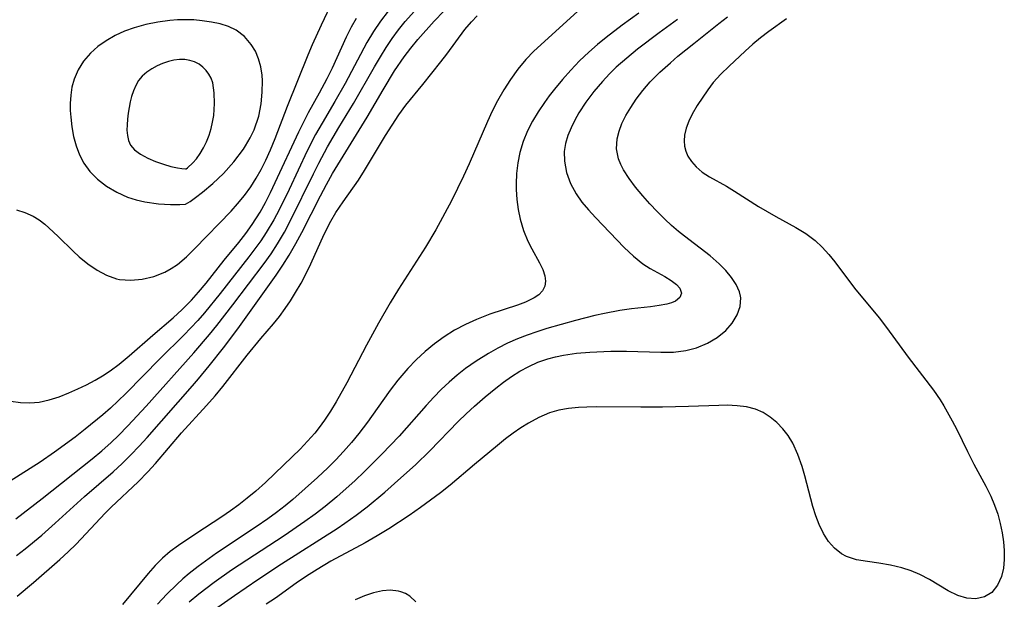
# Model space of a CAD drawing. Header units: metres. Extents: x 1073367 to 1082519, y 1569854 to 1574957.
# Tile 954 of 1056: x 1079465 to 1079603, y 1573471 to 1573552. Entities that reach past the tile are written whole.
import ezdxf

# ---------------------------------------------------------------- set-up
doc = ezdxf.new("R2010")
doc.units = ezdxf.units.M
doc.layers.add('CGG_CurvaNivelLidar_v1', color=253, linetype='Continuous', lineweight=30)

msp = doc.modelspace()

# ---------------------------------------------------------------- linework, layer by layer
at = {"layer": 'CGG_CurvaNivelLidar_v1'}
for p, q in [((1079507.4268, 1573550.9271, 72), (1079509.0529, 1573554.385, 72)), ((1079511.611, 1573550.6344, 71.5), (1079512.2932, 1573551.872, 71.5)), ((1079516.7089, 1573552.8358, 71), (1079515.652, 1573551.4441, 71)), ((1079519.1003, 1573551.4052, 70.5), (1079520.4109, 1573552.8143, 70.5)), ((1079523.1441, 1573551.4478, 70), (1079524.4816, 1573552.8056, 70)), ((1079528.3141, 1573551.3568, 69.5), (1079529.1305, 1573552.176, 69.5)), ((1079543.0975, 1573552.7689, 69.5), (1079537.0244, 1573547.2515, 69.5)), ((1079551.6339, 1573552.5537, 70), (1079549.3184, 1573550.8765, 70)), ((1079562.7681, 1573551.1092, 71), (1079563.9778, 1573552.0447, 71)), ((1079572.1676, 1573551.779, 71.5), (1079569.7209, 1573549.999, 71.5)), ((1079481.3811, 1573550.5211, 72.5), (1079480.0099, 1573550.0223, 72.5)), ((1079482.9958, 1573550.9658, 72.5), (1079481.3811, 1573550.5211, 72.5)), ((1079484.6446, 1573551.2944, 72.5), (1079482.9958, 1573550.9658, 72.5)), ((1079486.3066, 1573551.5171, 72.5), (1079484.6446, 1573551.2944, 72.5)), ((1079487.3819, 1573551.6035, 72.5), (1079486.3066, 1573551.5171, 72.5)), ((1079488.4507, 1573551.6357, 72.5), (1079487.3819, 1573551.6035, 72.5)), ((1079489.6508, 1573551.5984, 72.5), (1079488.4507, 1573551.6357, 72.5)), ((1079490.8311, 1573551.4956, 72.5), (1079489.6508, 1573551.5984, 72.5)), ((1079492.1088, 1573551.3181, 72.5), (1079490.8311, 1573551.4956, 72.5)), ((1079493.3362, 1573551.0596, 72.5), (1079492.1088, 1573551.3181, 72.5)), ((1079494.4922, 1573550.6942, 72.5), (1079493.3362, 1573551.0596, 72.5)), ((1079495.551, 1573550.1882, 72.5), (1079494.4922, 1573550.6942, 72.5)), ((1079506.1727, 1573548.1695, 72), (1079507.4268, 1573550.9271, 72)), ((1079510.9204, 1573549.2406, 71.5), (1079511.611, 1573550.6344, 71.5)), ((1079515.652, 1573551.4441, 71), (1079514.6795, 1573549.9741, 71)), ((1079518.1576, 1573550.2422, 70.5), (1079519.1003, 1573551.4052, 70.5)), ((1079520.8725, 1573548.8658, 70), (1079523.1441, 1573551.4478, 70)), ((1079527.4139, 1573550.2913, 69.5), (1079528.3141, 1573551.3568, 69.5)), ((1079549.3184, 1573550.8765, 70), (1079547.0969, 1573549.1728, 70)), ((1079557.0049, 1573551.6469, 70.5), (1079554.4716, 1573549.8185, 70.5)), ((1079559.2739, 1573548.3469, 71), (1079562.7681, 1573551.1092, 71)), ((1079478.6963, 1573549.4216, 72.5), (1079477.4481, 1573548.7125, 72.5)), ((1079480.0099, 1573550.0223, 72.5), (1079478.6963, 1573549.4216, 72.5)), ((1079496.7102, 1573549.3104, 72.5), (1079495.551, 1573550.1882, 72.5)), ((1079497.6607, 1573548.202, 72.5), (1079496.7102, 1573549.3104, 72.5)), ((1079508.9631, 1573544.9534, 71.5), (1079510.9204, 1573549.2406, 71.5)), ((1079514.6795, 1573549.9741, 71), (1079513.772, 1573548.446, 71)), ((1079516.432, 1573547.7714, 70.5), (1079517.2712, 1573549.0275, 70.5)), ((1079517.2712, 1573549.0275, 70.5), (1079518.1576, 1573550.2422, 70.5)), ((1079524.9019, 1573546.8482, 69.5), (1079527.4139, 1573550.2913, 69.5)), ((1079547.0969, 1573549.1728, 70), (1079545.8647, 1573548.1652, 70)), ((1079554.4716, 1573549.8185, 70.5), (1079551.4566, 1573547.5255, 70.5)), ((1079568.5833, 1573549.1233, 71.5), (1079567.4892, 1573548.2116, 71.5)), ((1079569.7209, 1573549.999, 71.5), (1079568.5833, 1573549.1233, 71.5)), ((1079476.2937, 1573547.8988, 72.5), (1079475.258, 1573546.9743, 72.5)), ((1079477.4481, 1573548.7125, 72.5), (1079476.2937, 1573547.8988, 72.5)), ((1079498.2324, 1573547.237, 72.5), (1079497.6607, 1573548.202, 72.5)), ((1079505.5755, 1573546.765, 72), (1079506.1727, 1573548.1695, 72)), ((1079513.772, 1573548.446, 71), (1079510.7184, 1573542.7371, 71)), ((1079515.6331, 1573546.4819, 70.5), (1079516.432, 1573547.7714, 70.5)), ((1079518.9661, 1573546.4687, 70), (1079519.9006, 1573547.6843, 70)), ((1079519.9006, 1573547.6843, 70), (1079520.8725, 1573548.8658, 70)), ((1079545.8647, 1573548.1652, 70), (1079544.6673, 1573547.1203, 70)), ((1079557.063, 1573546.5496, 71), (1079559.2739, 1573548.3469, 71)), ((1079567.4892, 1573548.2116, 71.5), (1079566.424, 1573547.268, 71.5)), ((1079475.258, 1573546.9743, 72.5), (1079474.3261, 1573545.8749, 72.5)), ((1079498.6756, 1573546.1871, 72.5), (1079498.2324, 1573547.237, 72.5)), ((1079502.7002, 1573539.6154, 72), (1079505.5755, 1573546.765, 72)), ((1079514.8212, 1573545.0857, 70.5), (1079515.6331, 1573546.4819, 70.5)), ((1079517.6162, 1573544.507, 70), (1079518.9661, 1573546.4687, 70)), ((1079524.073, 1573545.7658, 69.5), (1079524.9019, 1573546.8482, 69.5)), ((1079537.0244, 1573547.2515, 69.5), (1079535.8726, 1573546.0817, 69.5)), ((1079544.6673, 1573547.1203, 70), (1079543.3805, 1573545.8999, 70)), ((1079549.939, 1573546.2895, 70.5), (1079548.4792, 1573545.0059, 70.5)), ((1079551.4566, 1573547.5255, 70.5), (1079549.939, 1573546.2895, 70.5)), ((1079556.0115, 1573545.6518, 71), (1079557.063, 1573546.5496, 71)), ((1079566.424, 1573547.268, 71.5), (1079564.1831, 1573545.1878, 71.5)), ((1079474.3261, 1573545.8749, 72.5), (1079473.568, 1573544.6631, 72.5)), ((1079484.5482, 1573545.1976, 73), (1079483.8071, 1573544.7837, 73)), ((1079485.3248, 1573545.5482, 73), (1079484.5482, 1573545.1976, 73)), ((1079486.1257, 1573545.8253, 73), (1079485.3248, 1573545.5482, 73)), ((1079486.8878, 1573546.0051, 73), (1079486.1257, 1573545.8253, 73)), ((1079487.6513, 1573546.0985, 73), (1079486.8878, 1573546.0051, 73)), ((1079488.4042, 1573546.0914, 73), (1079487.6513, 1573546.0985, 73)), ((1079489.1077, 1573545.9749, 73), (1079488.4042, 1573546.0914, 73)), ((1079489.7769, 1573545.7556, 73), (1079489.1077, 1573545.9749, 73)), ((1079490.3967, 1573545.4373, 73), (1079489.7769, 1573545.7556, 73)), ((1079490.9206, 1573545.0486, 73), (1079490.3967, 1573545.4373, 73)), ((1079491.3809, 1573544.5851, 73), (1079490.9206, 1573545.0486, 73)), ((1079498.9867, 1573545.0708, 72.5), (1079498.6756, 1573546.1871, 72.5)), ((1079499.1609, 1573543.9014, 72.5), (1079498.9867, 1573545.0708, 72.5)), ((1079508.2342, 1573543.4626, 71.5), (1079508.9631, 1573544.9534, 71.5)), ((1079511.8969, 1573539.9648, 70.5), (1079514.8212, 1573545.0857, 70.5)), ((1079521.5487, 1573542.605, 69.5), (1079524.073, 1573545.7658, 69.5)), ((1079535.8726, 1573546.0817, 69.5), (1079534.7764, 1573544.7472, 69.5)), ((1079543.3805, 1573545.8999, 70), (1079542.1486, 1573544.628, 70)), ((1079548.4792, 1573545.0059, 70.5), (1079547.5386, 1573544.1024, 70.5)), ((1079554.5679, 1573544.3398, 71), (1079556.0115, 1573545.6518, 71)), ((1079564.1831, 1573545.1878, 71.5), (1079563.0406, 1573544.0493, 71.5)), ((1079473.568, 1573544.6631, 72.5), (1079473.0021, 1573543.3566, 72.5)), ((1079482.4943, 1573543.7701, 73), (1079481.9676, 1573543.1562, 73)), ((1079483.116, 1573544.3091, 73), (1079482.4943, 1573543.7701, 73)), ((1079483.8071, 1573544.7837, 73), (1079483.116, 1573544.3091, 73)), ((1079491.7702, 1573544.0581, 73), (1079491.3809, 1573544.5851, 73)), ((1079492.0767, 1573543.4744, 73), (1079491.7702, 1573544.0581, 73)), ((1079499.2075, 1573543.1308, 72.5), (1079499.1609, 1573543.9014, 72.5)), ((1079516.0042, 1573541.8744, 70), (1079517.6162, 1573544.507, 70)), ((1079534.7764, 1573544.7472, 69.5), (1079533.7606, 1573543.3134, 69.5)), ((1079542.1486, 1573544.628, 70), (1079540.9738, 1573543.3087, 70)), ((1079547.5386, 1573544.1024, 70.5), (1079546.5429, 1573543.0499, 70.5)), ((1079553.2193, 1573542.9701, 71), (1079554.5679, 1573544.3398, 71)), ((1079563.0406, 1573544.0493, 71.5), (1079561.9917, 1573542.8734, 71.5)), ((1079472.7031, 1573542.2573, 72.5), (1079472.5252, 1573541.1184, 72.5)), ((1079473.0021, 1573543.3566, 72.5), (1079472.7031, 1573542.2573, 72.5)), ((1079481.5685, 1573542.4821, 73), (1079481.2578, 1573541.7451, 73)), ((1079481.9676, 1573543.1562, 73), (1079481.5685, 1573542.4821, 73)), ((1079492.2915, 1573542.8343, 73), (1079492.0767, 1573543.4744, 73)), ((1079492.4273, 1573542.1527, 73), (1079492.2915, 1573542.8343, 73)), ((1079499.1893, 1573541.5314, 72.5), (1079499.2075, 1573543.1308, 72.5)), ((1079507.1632, 1573541.4533, 71.5), (1079508.2342, 1573543.4626, 71.5)), ((1079510.7184, 1573542.7371, 71), (1079509.3046, 1573540.2654, 71)), ((1079519.188, 1573539.7271, 69.5), (1079521.5487, 1573542.605, 69.5)), ((1079533.7606, 1573543.3134, 69.5), (1079532.8236, 1573541.8528, 69.5)), ((1079540.9738, 1573543.3087, 70), (1079539.8636, 1573541.9509, 70)), ((1079546.5429, 1573543.0499, 70.5), (1079545.3514, 1573541.629, 70.5)), ((1079552.1972, 1573541.7774, 71), (1079553.2193, 1573542.9701, 71)), ((1079561.9917, 1573542.8734, 71.5), (1079561.2252, 1573541.875, 71.5)), ((1079472.5252, 1573541.1184, 72.5), (1079472.452, 1573539.9517, 72.5)), ((1079481.01, 1573540.9638, 73), (1079480.8144, 1573540.1892, 73)), ((1079481.2578, 1573541.7451, 73), (1079481.01, 1573540.9638, 73)), ((1079492.5027, 1573541.4402, 73), (1079492.4273, 1573542.1527, 73)), ((1079492.5286, 1573539.9536, 73), (1079492.5027, 1573541.4402, 73)), ((1079499.0399, 1573539.8992, 72.5), (1079499.1893, 1573541.5314, 72.5)), ((1079505.6477, 1573538.7151, 71.5), (1079507.1632, 1573541.4533, 71.5)), ((1079513.79, 1573538.0753, 70), (1079516.0042, 1573541.8744, 70)), ((1079532.8236, 1573541.8528, 69.5), (1079531.9471, 1573540.3316, 69.5)), ((1079539.1596, 1573541.0324, 70), (1079538.4828, 1573540.0996, 70)), ((1079539.8636, 1573541.9509, 70), (1079539.1596, 1573541.0324, 70)), ((1079545.3514, 1573541.629, 70.5), (1079544.2652, 1573540.1576, 70.5)), ((1079551.2629, 1573540.5485, 71), (1079552.1972, 1573541.7774, 71)), ((1079561.2252, 1573541.875, 71.5), (1079559.7295, 1573539.6796, 71.5)), ((1079472.452, 1573539.9517, 72.5), (1079472.4607, 1573538.9995, 72.5)), ((1079480.8144, 1573540.1892, 73), (1079480.5217, 1573538.5991, 73)), ((1079492.429, 1573538.3109, 73), (1079492.5286, 1573539.9536, 73)), ((1079498.7048, 1573538.1909, 72.5), (1079499.0399, 1573539.8992, 72.5)), ((1079500.9852, 1573535.0795, 72), (1079502.7002, 1573539.6154, 72)), ((1079509.3046, 1573540.2654, 71), (1079507.5227, 1573537.2505, 71)), ((1079509.8447, 1573536.6113, 70.5), (1079511.8969, 1573539.9648, 70.5)), ((1079518.2052, 1573538.3749, 69.5), (1079519.188, 1573539.7271, 69.5)), ((1079531.9471, 1573540.3316, 69.5), (1079531.2254, 1573538.9168, 69.5)), ((1079538.4828, 1573540.0996, 70), (1079537.6226, 1573538.8209, 70)), ((1079544.2652, 1573540.1576, 70.5), (1079543.2893, 1573538.654, 70.5)), ((1079549.8272, 1573538.3036, 71), (1079550.5017, 1573539.4318, 71)), ((1079550.5017, 1573539.4318, 71), (1079551.2629, 1573540.5485, 71)), ((1079559.7295, 1573539.6796, 71.5), (1079559.0326, 1573538.4915, 71.5)), ((1079472.4607, 1573538.9995, 72.5), (1079472.5211, 1573538.0406, 72.5)), ((1079480.5217, 1573538.5991, 73), (1079480.4245, 1573537.8006, 73)), ((1079492.2799, 1573537.386, 73), (1079492.429, 1573538.3109, 73)), ((1079498.051, 1573536.3221, 72.5), (1079498.7048, 1573538.1909, 72.5)), ((1079504.2689, 1573536.0365, 71.5), (1079505.6477, 1573538.7151, 71.5)), ((1079508.9928, 1573530.2118, 70), (1079513.79, 1573538.0753, 70)), ((1079517.2715, 1573536.9523, 69.5), (1079518.2052, 1573538.3749, 69.5)), ((1079531.2254, 1573538.9168, 69.5), (1079530.5509, 1573537.4643, 69.5)), ((1079537.6226, 1573538.8209, 70), (1079536.8353, 1573537.5117, 70)), ((1079543.2893, 1573538.654, 70.5), (1079542.6996, 1573537.6242, 70.5)), ((1079549.2627, 1573537.1653, 71), (1079549.8272, 1573538.3036, 71)), ((1079559.0326, 1573538.4915, 71.5), (1079558.5679, 1573537.5042, 71.5)), ((1079472.5211, 1573538.0406, 72.5), (1079472.682, 1573536.6987, 72.5)), ((1079472.682, 1573536.6987, 72.5), (1079472.9347, 1573535.3663, 72.5)), ((1079480.3664, 1573537.0108, 73), (1079480.3578, 1573536.2392, 73)), ((1079480.4245, 1573537.8006, 73), (1079480.3664, 1573537.0108, 73)), ((1079492.0661, 1573536.4767, 73), (1079492.2799, 1573537.386, 73)), ((1079507.5227, 1573537.2505, 71), (1079506.6174, 1573535.6349, 71)), ((1079516.3597, 1573535.4882, 69.5), (1079517.2715, 1573536.9523, 69.5)), ((1079530.5509, 1573537.4643, 69.5), (1079528.0236, 1573531.5576, 69.5)), ((1079536.8353, 1573537.5117, 70), (1079536.1414, 1573536.1662, 70)), ((1079542.6996, 1573537.6242, 70.5), (1079542.1823, 1573536.587, 70.5)), ((1079548.8621, 1573536.1042, 71), (1079549.2627, 1573537.1653, 71)), ((1079558.5679, 1573537.5042, 71.5), (1079558.2162, 1573536.5152, 71.5)), ((1079472.9347, 1573535.3663, 72.5), (1079473.2911, 1573534.059, 72.5)), ((1079480.3578, 1573536.2392, 73), (1079480.4151, 1573535.4969, 73)), ((1079480.4151, 1573535.4969, 73), (1079480.5584, 1573534.8042, 73)), ((1079491.4354, 1573534.6401, 73), (1079491.7831, 1573535.5506, 73)), ((1079491.7831, 1573535.5506, 73), (1079492.0661, 1573536.4767, 73)), ((1079497.5139, 1573535.1854, 72.5), (1079498.051, 1573536.3221, 72.5)), ((1079501.0105, 1573528.9469, 71.5), (1079504.2689, 1573536.0365, 71.5)), ((1079506.6174, 1573535.6349, 71), (1079505.4537, 1573533.3564, 71)), ((1079508.2747, 1573533.952, 70.5), (1079509.8447, 1573536.6113, 70.5)), ((1079513.4444, 1573530.6393, 69.5), (1079516.3597, 1573535.4882, 69.5)), ((1079536.1414, 1573536.1662, 70), (1079535.5222, 1573534.6677, 70)), ((1079541.7361, 1573535.4904, 70.5), (1079541.4128, 1573534.3858, 70.5)), ((1079542.1823, 1573536.587, 70.5), (1079541.7361, 1573535.4904, 70.5)), ((1079548.6007, 1573535.043, 71), (1079548.8621, 1573536.1042, 71)), ((1079557.9925, 1573535.5405, 71.5), (1079557.9206, 1573534.7774, 71.5)), ((1079558.2162, 1573536.5152, 71.5), (1079557.9925, 1573535.5405, 71.5)), ((1079473.2911, 1573534.059, 72.5), (1079473.7464, 1573532.8375, 72.5)), ((1079480.5584, 1573534.8042, 73), (1079480.8284, 1573534.1664, 73)), ((1079480.8284, 1573534.1664, 73), (1079481.4094, 1573533.4978, 73)), ((1079491.0279, 1573533.777, 73), (1079491.4354, 1573534.6401, 73)), ((1079496.5757, 1573533.5956, 72.5), (1079496.8708, 1573534.0551, 72.5)), ((1079496.8708, 1573534.0551, 72.5), (1079497.5139, 1573535.1854, 72.5)), ((1079500.3354, 1573533.5154, 72), (1079500.9852, 1573535.0795, 72)), ((1079507.0564, 1573531.6598, 70.5), (1079508.2747, 1573533.952, 70.5)), ((1079535.5222, 1573534.6677, 70), (1079535.0522, 1573533.1261, 70)), ((1079541.4128, 1573534.3858, 70.5), (1079541.2415, 1573533.2732, 70.5)), ((1079548.5151, 1573533.6536, 71), (1079548.6007, 1573535.043, 71)), ((1079557.9206, 1573534.7774, 71.5), (1079557.9665, 1573534.0384, 71.5)), ((1079557.9665, 1573534.0384, 71.5), (1079558.1456, 1573533.3296, 71.5)), ((1079473.7464, 1573532.8375, 72.5), (1079474.3465, 1573531.6516, 72.5)), ((1079481.4094, 1573533.4978, 73), (1079482.2406, 1573532.8911, 73)), ((1079482.2406, 1573532.8911, 73), (1079483.2417, 1573532.3524, 73)), ((1079490.0506, 1573532.2774, 73), (1079490.5686, 1573532.991, 73)), ((1079490.5686, 1573532.991, 73), (1079491.0279, 1573533.777, 73)), ((1079495.2521, 1573531.8338, 72.5), (1079496.5757, 1573533.5956, 72.5)), ((1079499.676, 1573532.062, 72), (1079500.3354, 1573533.5154, 72)), ((1079505.4537, 1573533.3564, 71), (1079502.9221, 1573527.9904, 71)), ((1079535.0522, 1573533.1261, 70), (1079534.7633, 1573531.6909, 70)), ((1079541.2415, 1573533.2732, 70.5), (1079541.2635, 1573531.94, 70.5)), ((1079548.795, 1573532.2385, 71), (1079548.5151, 1573533.6536, 71)), ((1079558.1456, 1573533.3296, 71.5), (1079558.4444, 1573532.6507, 71.5)), ((1079558.4444, 1573532.6507, 71.5), (1079558.9475, 1573531.8665, 71.5)), ((1079474.3465, 1573531.6516, 72.5), (1079475.2026, 1573530.4849, 72.5)), ((1079483.2417, 1573532.3524, 73), (1079484.3332, 1573531.8876, 73)), ((1079484.3332, 1573531.8876, 73), (1079485.4374, 1573531.5032, 73)), ((1079485.4374, 1573531.5032, 73), (1079486.4785, 1573531.206, 73)), ((1079486.4785, 1573531.206, 73), (1079487.3811, 1573531.001, 73)), ((1079488.7847, 1573531.0043, 73), (1079489.5383, 1573531.692, 73)), ((1079489.5383, 1573531.692, 73), (1079490.0506, 1573532.2774, 73)), ((1079493.7845, 1573530.2214, 72.5), (1079495.2521, 1573531.8338, 72.5)), ((1079499.0411, 1573530.7885, 72), (1079499.676, 1573532.062, 72)), ((1079506.3134, 1573530.1736, 70.5), (1079507.0564, 1573531.6598, 70.5)), ((1079528.0236, 1573531.5576, 69.5), (1079527.2334, 1573529.8306, 69.5)), ((1079534.7633, 1573531.6909, 70), (1079534.5957, 1573530.2376, 70)), ((1079541.2635, 1573531.94, 70.5), (1079541.5576, 1573530.3777, 70.5)), ((1079549.0933, 1573531.481, 71), (1079548.795, 1573532.2385, 71)), ((1079549.4755, 1573530.7328, 71), (1079549.0933, 1573531.481, 71)), ((1079558.9475, 1573531.8665, 71.5), (1079559.586, 1573531.1477, 71.5)), ((1079475.2026, 1573530.4849, 72.5), (1079476.271, 1573529.4097, 72.5)), ((1079487.3811, 1573531.001, 73), (1079487.9895, 1573530.8969, 73)), ((1079487.9895, 1573530.8969, 73), (1079488.5, 1573530.8477, 73)), ((1079488.5, 1573530.8477, 73), (1079488.5826, 1573530.8675, 73)), ((1079488.5826, 1573530.8675, 73), (1079488.7847, 1573531.0043, 73)), ((1079492.2927, 1573528.8033, 72.5), (1079493.7845, 1573530.2214, 72.5)), ((1079498.3547, 1573529.5504, 72), (1079499.0411, 1573530.7885, 72)), ((1079503.1414, 1573523.6614, 70.5), (1079506.3134, 1573530.1736, 70.5)), ((1079508.1283, 1573528.6826, 70), (1079508.9928, 1573530.2118, 70)), ((1079512.5764, 1573529.2747, 69.5), (1079513.4444, 1573530.6393, 69.5)), ((1079527.2334, 1573529.8306, 69.5), (1079525.5417, 1573526.4208, 69.5)), ((1079534.5957, 1573530.2376, 70), (1079534.5377, 1573528.7779, 70)), ((1079541.5576, 1573530.3777, 70.5), (1079542.1022, 1573528.8448, 70.5)), ((1079550.2536, 1573529.5081, 71), (1079549.4755, 1573530.7328, 71)), ((1079559.586, 1573531.1477, 71.5), (1079560.4615, 1573530.4202, 71.5)), ((1079560.4615, 1573530.4202, 71.5), (1079561.4494, 1573529.7717, 71.5)), ((1079476.271, 1573529.4097, 72.5), (1079477.5278, 1573528.4369, 72.5)), ((1079490.8945, 1573527.6247, 72.5), (1079492.2927, 1573528.8033, 72.5)), ((1079497.6047, 1573528.3582, 72), (1079498.3547, 1573529.5504, 72)), ((1079500.3392, 1573527.5479, 71.5), (1079501.0105, 1573528.9469, 71.5)), ((1079507.2999, 1573527.1248, 70), (1079508.1283, 1573528.6826, 70)), ((1079510.473, 1573526.2937, 69.5), (1079512.5764, 1573529.2747, 69.5)), ((1079534.5377, 1573528.7779, 70), (1079534.5494, 1573527.98, 70)), ((1079542.1022, 1573528.8448, 70.5), (1079542.8795, 1573527.375, 70.5)), ((1079551.1697, 1573528.2933, 71), (1079550.2536, 1573529.5081, 71)), ((1079561.4494, 1573529.7717, 71.5), (1079563.851, 1573528.4441, 71.5)), ((1079477.5278, 1573528.4369, 72.5), (1079478.9281, 1573527.6006, 72.5)), ((1079478.9281, 1573527.6006, 72.5), (1079480.4264, 1573526.9313, 72.5)), ((1079489.9202, 1573526.8805, 72.5), (1079490.8945, 1573527.6247, 72.5)), ((1079495.764, 1573525.9774, 72), (1079496.7192, 1573527.1394, 72)), ((1079496.7192, 1573527.1394, 72), (1079497.6047, 1573528.3582, 72)), ((1079499.6373, 1573526.1718, 71.5), (1079500.3392, 1573527.5479, 71.5)), ((1079502.9221, 1573527.9904, 71), (1079501.5405, 1573525.1652, 71)), ((1079504.6878, 1573521.9773, 70), (1079507.2999, 1573527.1248, 70)), ((1079534.5494, 1573527.98, 70), (1079534.6373, 1573526.5828, 70)), ((1079542.8795, 1573527.375, 70.5), (1079543.6824, 1573526.2342, 70.5)), ((1079552.1825, 1573527.0835, 71), (1079551.1697, 1573528.2933, 71)), ((1079553.1602, 1573525.9874, 71), (1079552.1825, 1573527.0835, 71)), ((1079563.851, 1573528.4441, 71.5), (1079564.9645, 1573527.7756, 71.5)), ((1079564.9645, 1573527.7756, 71.5), (1079568.2776, 1573525.6388, 71.5)), ((1079480.4264, 1573526.9313, 72.5), (1079481.6318, 1573526.5381, 72.5)), ((1079481.6318, 1573526.5381, 72.5), (1079482.8353, 1573526.2523, 72.5)), ((1079482.8353, 1573526.2523, 72.5), (1079484.7608, 1573525.9781, 72.5)), ((1079484.7608, 1573525.9781, 72.5), (1079486.436, 1573525.8857, 72.5)), ((1079486.436, 1573525.8857, 72.5), (1079487.7068, 1573525.8912, 72.5)), ((1079487.7068, 1573525.8912, 72.5), (1079488.5, 1573525.9414, 72.5)), ((1079488.5, 1573525.9414, 72.5), (1079489.1498, 1573526.3379, 72.5)), ((1079489.1498, 1573526.3379, 72.5), (1079489.9202, 1573526.8805, 72.5)), ((1079494.8494, 1573524.9614, 72), (1079495.764, 1573525.9774, 72)), ((1079498.891, 1573524.8282, 71.5), (1079499.6373, 1573526.1718, 71.5)), ((1079509.4584, 1573524.7789, 69.5), (1079510.473, 1573526.2937, 69.5)), ((1079525.5417, 1573526.4208, 69.5), (1079523.3571, 1573522.3796, 69.5)), ((1079534.6373, 1573526.5828, 70), (1079534.813, 1573525.2074, 70)), ((1079543.6824, 1573526.2342, 70.5), (1079544.5952, 1573525.1405, 70.5)), ((1079554.1838, 1573524.903, 71), (1079553.1602, 1573525.9874, 71)), ((1079464.9776, 1573525.1401, 72), (1079466.1604, 1573524.7916, 72)), ((1079466.1604, 1573524.7916, 72), (1079467.2749, 1573524.2891, 72)), ((1079489.8232, 1573519.7808, 72), (1079494.8494, 1573524.9614, 72)), ((1079497.808, 1573523.1183, 71.5), (1079498.891, 1573524.8282, 71.5)), ((1079501.5405, 1573525.1652, 71), (1079500.8046, 1573523.784, 71)), ((1079508.7405, 1573523.5603, 69.5), (1079509.4584, 1573524.7789, 69.5)), ((1079534.813, 1573525.2074, 70), (1079535.0845, 1573523.8667, 70)), ((1079544.5952, 1573525.1405, 70.5), (1079545.5768, 1573524.0753, 70.5)), ((1079555.2506, 1573523.8427, 71), (1079554.1838, 1573524.903, 71)), ((1079568.2776, 1573525.6388, 71.5), (1079570.6868, 1573524.2055, 71.5)), ((1079467.2749, 1573524.2891, 72), (1079468.1102, 1573523.7684, 72)), ((1079468.1102, 1573523.7684, 72), (1079468.9091, 1573523.1623, 72)), ((1079468.9091, 1573523.1623, 72), (1079469.5018, 1573522.6597, 72)), ((1079496.8868, 1573521.8514, 71.5), (1079497.808, 1573523.1183, 71.5)), ((1079500.8046, 1573523.784, 71), (1079499.7553, 1573522.0088, 71)), ((1079502.2699, 1573522.0254, 70.5), (1079503.1414, 1573523.6614, 70.5)), ((1079507.8281, 1573521.7842, 69.5), (1079508.7405, 1573523.5603, 69.5)), ((1079535.0845, 1573523.8667, 70), (1079535.5636, 1573522.2694, 70)), ((1079545.5768, 1573524.0753, 70.5), (1079549.5979, 1573519.8876, 70.5)), ((1079556.1763, 1573522.9829, 71), (1079555.2506, 1573523.8427, 71)), ((1079557.1319, 1573522.157, 71), (1079556.1763, 1573522.9829, 71)), ((1079570.6868, 1573524.2055, 71.5), (1079573.4685, 1573522.6826, 71.5)), ((1079469.5018, 1573522.6597, 72), (1079470.7994, 1573521.4415, 72)), ((1079495.9182, 1573520.62, 71.5), (1079496.8868, 1573521.8514, 71.5)), ((1079499.7553, 1573522.0088, 71), (1079498.9844, 1573520.851, 71)), ((1079501.336, 1573520.4303, 70.5), (1079502.2699, 1573522.0254, 70.5)), ((1079503.8697, 1573520.4444, 70), (1079504.6878, 1573521.9773, 70)), ((1079505.9755, 1573517.6424, 69.5), (1079507.8281, 1573521.7842, 69.5)), ((1079523.3571, 1573522.3796, 69.5), (1079521.9411, 1573519.9651, 69.5)), ((1079535.5636, 1573522.2694, 70), (1079536.1792, 1573520.7727, 70)), ((1079557.9649, 1573521.4861, 71), (1079557.1319, 1573522.157, 71)), ((1079573.4685, 1573522.6826, 71.5), (1079574.8549, 1573521.855, 71.5)), ((1079574.8549, 1573521.855, 71.5), (1079576.1628, 1573520.8997, 71.5)), ((1079470.7994, 1573521.4415, 72), (1079472.8794, 1573519.3775, 72)), ((1079493.8945, 1573518.1422, 71.5), (1079495.9182, 1573520.62, 71.5)), ((1079498.9844, 1573520.851, 71), (1079497.3259, 1573518.6231, 71)), ((1079500.4263, 1573519.0363, 70.5), (1079501.336, 1573520.4303, 70.5)), ((1079502.9372, 1573518.8235, 70), (1079503.8697, 1573520.4444, 70)), ((1079536.1792, 1573520.7727, 70), (1079536.7142, 1573519.722, 70)), ((1079561.5447, 1573518.7318, 71), (1079557.9649, 1573521.4861, 71)), ((1079576.1628, 1573520.8997, 71.5), (1079577.1613, 1573519.9674, 71.5)), ((1079472.8794, 1573519.3775, 72), (1079473.6945, 1573518.621, 72)), ((1079488.6397, 1573518.5969, 72), (1079489.8232, 1573519.7808, 72)), ((1079499.4649, 1573517.6759, 70.5), (1079500.4263, 1573519.0363, 70.5)), ((1079521.9411, 1573519.9651, 69.5), (1079518.1558, 1573514.0939, 69.5)), ((1079536.7142, 1573519.722, 70), (1079537.7846, 1573517.7941, 70)), ((1079549.5979, 1573519.8876, 70.5), (1079550.8681, 1573518.6849, 70.5)), ((1079577.1613, 1573519.9674, 71.5), (1079578.0936, 1573518.9336, 71.5)), ((1079578.0936, 1573518.9336, 71.5), (1079578.933, 1573517.898, 71.5)), ((1079473.6945, 1573518.621, 72), (1079474.9127, 1573517.6192, 72)), ((1079474.9127, 1573517.6192, 72), (1079476.1865, 1573516.7479, 72)), ((1079486.5209, 1573516.9803, 72), (1079487.3883, 1573517.5486, 72)), ((1079487.3883, 1573517.5486, 72), (1079488.6397, 1573518.5969, 72)), ((1079491.3785, 1573514.9593, 71.5), (1079493.8945, 1573518.1422, 71.5)), ((1079497.3259, 1573518.6231, 71), (1079493.3165, 1573513.4832, 71)), ((1079495.113, 1573511.9152, 70.5), (1079499.4649, 1573517.6759, 70.5)), ((1079502.059, 1573517.4336, 70), (1079502.9372, 1573518.8235, 70)), ((1079505.3217, 1573516.2798, 69.5), (1079505.9755, 1573517.6424, 69.5)), ((1079537.7846, 1573517.7941, 70), (1079538.2385, 1573516.8596, 70)), ((1079550.8681, 1573518.6849, 70.5), (1079552.1753, 1573517.6398, 70.5)), ((1079552.1753, 1573517.6398, 70.5), (1079553.2149, 1573516.9732, 70.5)), ((1079562.7949, 1573517.6581, 71), (1079561.5447, 1573518.7318, 71)), ((1079563.7358, 1573516.719, 71), (1079562.7949, 1573517.6581, 71)), ((1079578.933, 1573517.898, 71.5), (1079581.66, 1573514.2413, 71.5)), ((1079476.1865, 1573516.7479, 72), (1079477.5103, 1573516.0472, 72)), ((1079484.0767, 1573515.8924, 72), (1079485.608, 1573516.4969, 72)), ((1079485.608, 1573516.4969, 72), (1079486.5209, 1573516.9803, 72)), ((1079501.1372, 1573516.0703, 70), (1079502.059, 1573517.4336, 70)), ((1079504.6041, 1573514.9441, 69.5), (1079505.3217, 1573516.2798, 69.5)), ((1079538.2385, 1573516.8596, 70), (1079538.5464, 1573515.9701, 70)), ((1079553.2149, 1573516.9732, 70.5), (1079555.2236, 1573515.8565, 70.5)), ((1079564.544, 1573515.7511, 71), (1079563.7358, 1573516.719, 71)), ((1079477.5103, 1573516.0472, 72), (1079478.8812, 1573515.5684, 72)), ((1079478.8812, 1573515.5684, 72), (1079479.3171, 1573515.4743, 72)), ((1079479.3171, 1573515.4743, 72), (1079480.8968, 1573515.348, 72)), ((1079480.8968, 1573515.348, 72), (1079482.4945, 1573515.5018, 72)), ((1079482.4945, 1573515.5018, 72), (1079484.0767, 1573515.8924, 72)), ((1079490.3205, 1573513.6844, 71.5), (1079491.3785, 1573514.9593, 71.5)), ((1079495.7698, 1573508.5745, 70), (1079501.1372, 1573516.0703, 70)), ((1079503.8378, 1573513.6364, 69.5), (1079504.6041, 1573514.9441, 69.5)), ((1079538.5464, 1573515.9701, 70), (1079538.6503, 1573515.2172, 70)), ((1079538.6503, 1573515.2172, 70), (1079538.5547, 1573514.5203, 70)), ((1079555.2236, 1573515.8565, 70.5), (1079556.1228, 1573515.3047, 70.5)), ((1079556.1228, 1573515.3047, 70.5), (1079556.8579, 1573514.7439, 70.5)), ((1079556.8579, 1573514.7439, 70.5), (1079557.3253, 1573514.2326, 70.5)), ((1079565.1879, 1573514.7605, 71), (1079564.544, 1573515.7511, 71)), ((1079565.6273, 1573513.7528, 71), (1079565.1879, 1573514.7605, 71)), ((1079489.3252, 1573512.5711, 71.5), (1079490.3205, 1573513.6844, 71.5)), ((1079493.3165, 1573513.4832, 71), (1079491.1412, 1573510.8065, 71)), ((1079503.1327, 1573512.5012, 69.5), (1079503.8378, 1573513.6364, 69.5)), ((1079518.1558, 1573514.0939, 69.5), (1079516.9975, 1573512.183, 69.5)), ((1079538.2264, 1573513.8844, 70), (1079537.6919, 1573513.3242, 70)), ((1079538.5547, 1573514.5203, 70), (1079538.2264, 1573513.8844, 70)), ((1079557.3253, 1573514.2326, 70.5), (1079557.5802, 1573513.5593, 70.5)), ((1079557.5802, 1573513.5593, 70.5), (1079557.3509, 1573512.9309, 70.5)), ((1079565.7772, 1573513.1091, 71), (1079565.6273, 1573513.7528, 71)), ((1079581.66, 1573514.2413, 71.5), (1079585.0959, 1573510.0999, 71.5)), ((1079488.0393, 1573511.2724, 71.5), (1079489.3252, 1573512.5711, 71.5)), ((1079502.3946, 1573511.3918, 69.5), (1079503.1327, 1573512.5012, 69.5)), ((1079516.9975, 1573512.183, 69.5), (1079515.3626, 1573509.3867, 69.5)), ((1079535.8518, 1573512.2794, 70), (1079534.7224, 1573511.8578, 70)), ((1079537.0629, 1573512.8807, 70), (1079535.8518, 1573512.2794, 70)), ((1079537.6919, 1573513.3242, 70), (1079537.0629, 1573512.8807, 70)), ((1079555.5152, 1573512.0304, 70.5), (1079554.4501, 1573511.8257, 70.5)), ((1079556.1636, 1573512.2112, 70.5), (1079555.5152, 1573512.0304, 70.5)), ((1079556.7112, 1573512.4366, 70.5), (1079556.1636, 1573512.2112, 70.5)), ((1079557.3509, 1573512.9309, 70.5), (1079556.7112, 1573512.4366, 70.5)), ((1079565.7192, 1573511.7017, 71), (1079565.8011, 1573512.9042, 71)), ((1079565.8011, 1573512.9042, 71), (1079565.7772, 1573513.1091, 71)), ((1079486.7755, 1573510.1268, 71.5), (1079488.0393, 1573511.2724, 71.5)), ((1079491.1412, 1573510.8065, 71), (1079490.2107, 1573509.7487, 71)), ((1079492.887, 1573509.0611, 70.5), (1079495.113, 1573511.9152, 70.5)), ((1079501.6116, 1573510.3191, 69.5), (1079502.3946, 1573511.3918, 69.5)), ((1079534.7224, 1573511.8578, 70), (1079530.8875, 1573510.6208, 70)), ((1079546.8244, 1573510.725, 70.5), (1079545.4856, 1573510.4169, 70.5)), ((1079548.9699, 1573511.1269, 70.5), (1079546.8244, 1573510.725, 70.5)), ((1079550.6034, 1573511.3506, 70.5), (1079548.9699, 1573511.1269, 70.5)), ((1079553.2551, 1573511.6595, 70.5), (1079550.6034, 1573511.3506, 70.5)), ((1079554.4501, 1573511.8257, 70.5), (1079553.2551, 1573511.6595, 70.5)), ((1079565.3117, 1573510.5168, 71), (1079565.7192, 1573511.7017, 71)), ((1079483.9475, 1573507.7219, 71.5), (1079486.7755, 1573510.1268, 71.5)), ((1079490.2107, 1573509.7487, 71), (1079488.2743, 1573507.7065, 71)), ((1079498.9832, 1573507.214, 69.5), (1079500.7603, 1573509.2692, 69.5)), ((1079500.7603, 1573509.2692, 69.5), (1079501.6116, 1573510.3191, 69.5)), ((1079515.3626, 1573509.3867, 69.5), (1079513.6876, 1573506.3083, 69.5)), ((1079528.9983, 1573509.8838, 70), (1079527.4687, 1573509.1769, 70)), ((1079530.8875, 1573510.6208, 70), (1079528.9983, 1573509.8838, 70)), ((1079542.7862, 1573509.7222, 70.5), (1079538.8143, 1573508.618, 70.5)), ((1079545.4856, 1573510.4169, 70.5), (1079542.7862, 1573509.7222, 70.5)), ((1079563.7272, 1573508.3413, 71), (1079564.6354, 1573509.3837, 71)), ((1079564.6354, 1573509.3837, 71), (1079565.3117, 1573510.5168, 71)), ((1079585.0959, 1573510.0999, 71.5), (1079586.1182, 1573508.7679, 71.5)), ((1079491.8285, 1573507.7738, 70.5), (1079492.887, 1573509.0611, 70.5)), ((1079493.7841, 1573505.9418, 70), (1079495.7698, 1573508.5745, 70)), ((1079525.9679, 1573508.374, 70), (1079524.5139, 1573507.47, 70)), ((1079527.4687, 1573509.1769, 70), (1079525.9679, 1573508.374, 70)), ((1079537.4328, 1573508.1817, 70.5), (1079536.0682, 1573507.7056, 70.5)), ((1079538.8143, 1573508.618, 70.5), (1079537.4328, 1573508.1817, 70.5)), ((1079562.5347, 1573507.3714, 71), (1079563.7272, 1573508.3413, 71)), ((1079586.1182, 1573508.7679, 71.5), (1079589.1124, 1573504.6499, 71.5)), ((1079480.6735, 1573504.833, 71.5), (1079483.9475, 1573507.7219, 71.5)), ((1079488.2743, 1573507.7065, 71), (1079484.9956, 1573504.4596, 71)), ((1079489.6549, 1573505.2415, 70.5), (1079491.8285, 1573507.7738, 70.5)), ((1079497.0814, 1573504.898, 69.5), (1079498.9832, 1573507.214, 69.5)), ((1079524.5139, 1573507.47, 70), (1079523.1609, 1573506.4893, 70)), ((1079533.3475, 1573506.5645, 70.5), (1079531.9999, 1573505.8902, 70.5)), ((1079534.7268, 1573507.1797, 70.5), (1079533.3475, 1573506.5645, 70.5)), ((1079536.0682, 1573507.7056, 70.5), (1079534.7268, 1573507.1797, 70.5)), ((1079559.6462, 1573505.9386, 71), (1079561.1602, 1573506.5639, 71)), ((1079561.1602, 1573506.5639, 71), (1079562.5347, 1573507.3714, 71)), ((1079483.0081, 1573497.7977, 70.5), (1079489.6549, 1573505.2415, 70.5)), ((1079491.7982, 1573503.4388, 70), (1079493.7841, 1573505.9418, 70)), ((1079513.6876, 1573506.3083, 69.5), (1079510.9658, 1573501.0646, 69.5)), ((1079521.868, 1573505.4191, 70), (1079520.6349, 1573504.2709, 70)), ((1079523.1609, 1573506.4893, 70), (1079521.868, 1573505.4191, 70)), ((1079530.6837, 1573505.1629, 70.5), (1079528.9658, 1573504.1007, 70.5)), ((1079531.9999, 1573505.8902, 70.5), (1079530.6837, 1573505.1629, 70.5)), ((1079541.112, 1573504.9195, 71), (1079542.9417, 1573505.1859, 71)), ((1079542.9417, 1573505.1859, 71), (1079544.8003, 1573505.3457, 71)), ((1079544.8003, 1573505.3457, 71), (1079547.7194, 1573505.4652, 71)), ((1079547.7194, 1573505.4652, 71), (1079549.9169, 1573505.4626, 71)), ((1079549.9169, 1573505.4626, 71), (1079554.7072, 1573505.3099, 71)), ((1079554.7072, 1573505.3099, 71), (1079556.4687, 1573505.3543, 71)), ((1079556.4687, 1573505.3543, 71), (1079558.1646, 1573505.5559, 71)), ((1079558.1646, 1573505.5559, 71), (1079559.6462, 1573505.9386, 71)), ((1079479.2722, 1573503.6696, 71.5), (1079480.6735, 1573504.833, 71.5)), ((1079484.9956, 1573504.4596, 71), (1079480.2164, 1573499.5698, 71)), ((1079493.7166, 1573500.5573, 69.5), (1079497.0814, 1573504.898, 69.5)), ((1079520.6349, 1573504.2709, 70), (1079519.4649, 1573503.0512, 70)), ((1079528.9658, 1573504.1007, 70.5), (1079527.5097, 1573503.0656, 70.5)), ((1079536.2898, 1573503.3521, 71), (1079537.5641, 1573503.9181, 71)), ((1079537.5641, 1573503.9181, 71), (1079538.9582, 1573504.4019, 71)), ((1079538.9582, 1573504.4019, 71), (1079540.0254, 1573504.6897, 71)), ((1079540.0254, 1573504.6897, 71), (1079541.112, 1573504.9195, 71)), ((1079589.1124, 1573504.6499, 71.5), (1079592.6562, 1573500.0478, 71.5)), ((1079476.9735, 1573502.0404, 71.5), (1079478.004, 1573502.7212, 71.5)), ((1079478.004, 1573502.7212, 71.5), (1079479.2722, 1573503.6696, 71.5)), ((1079490.3149, 1573501.6238, 70), (1079491.7982, 1573503.4388, 70)), ((1079519.4649, 1573503.0512, 70), (1079518.0836, 1573501.4208, 70)), ((1079527.5097, 1573503.0656, 70.5), (1079526.3433, 1573502.1347, 70.5)), ((1079533.9152, 1573501.9614, 71), (1079535.0614, 1573502.6881, 71)), ((1079535.0614, 1573502.6881, 71), (1079536.2898, 1573503.3521, 71)), ((1079474.7132, 1573500.7819, 71.5), (1079475.9152, 1573501.4157, 71.5)), ((1079475.9152, 1573501.4157, 71.5), (1079476.9735, 1573502.0404, 71.5)), ((1079489.4775, 1573500.6521, 70), (1079490.3149, 1573501.6238, 70)), ((1079510.9658, 1573501.0646, 69.5), (1079509.4846, 1573498.3944, 69.5)), ((1079518.0836, 1573501.4208, 70), (1079517.0171, 1573500.0356, 70)), ((1079525.2161, 1573501.1529, 70.5), (1079524.1251, 1573500.1272, 70.5)), ((1079526.3433, 1573502.1347, 70.5), (1079525.2161, 1573501.1529, 70.5)), ((1079531.7101, 1573500.3333, 71), (1079532.8018, 1573501.1704, 71)), ((1079532.8018, 1573501.1704, 71), (1079533.9152, 1573501.9614, 71)), ((1079470.9121, 1573499.1206, 71.5), (1079472.2782, 1573499.6681, 71.5)), ((1079472.2782, 1573499.6681, 71.5), (1079473.4969, 1573500.2026, 71.5)), ((1079473.4969, 1573500.2026, 71.5), (1079474.7132, 1573500.7819, 71.5)), ((1079483.1608, 1573493.4667, 70), (1079489.4775, 1573500.6521, 70)), ((1079492.6578, 1573499.2562, 69.5), (1079493.7166, 1573500.5573, 69.5)), ((1079517.0171, 1573500.0356, 70), (1079515.9843, 1573498.6196, 70)), ((1079524.1251, 1573500.1272, 70.5), (1079523.0684, 1573499.0625, 70.5)), ((1079530.206, 1573499.1087, 71), (1079531.7101, 1573500.3333, 71)), ((1079592.6562, 1573500.0478, 71.5), (1079593.5761, 1573498.7072, 71.5)), ((1079464.2034, 1573498.5039, 71.5), (1079465.5346, 1573498.325, 71.5)), ((1079465.5346, 1573498.325, 71.5), (1079466.8542, 1573498.2732, 71.5)), ((1079466.8542, 1573498.2732, 71.5), (1079468.1538, 1573498.3724, 71.5)), ((1079468.1538, 1573498.3724, 71.5), (1079469.5423, 1573498.6703, 71.5)), ((1079469.5423, 1573498.6703, 71.5), (1079470.9121, 1573499.1206, 71.5)), ((1079480.2164, 1573499.5698, 71), (1079478.0662, 1573497.5305, 71)), ((1079491.4392, 1573497.8818, 69.5), (1079492.6578, 1573499.2562, 69.5)), ((1079509.4846, 1573498.3944, 69.5), (1079508.6988, 1573497.0993, 69.5)), ((1079515.9843, 1573498.6196, 70), (1079513.8255, 1573495.5814, 70)), ((1079523.0684, 1573499.0625, 70.5), (1079521.9945, 1573497.9089, 70.5)), ((1079528.7338, 1573497.8268, 71), (1079530.206, 1573499.1087, 71)), ((1079593.5761, 1573498.7072, 71.5), (1079594.1052, 1573497.848, 71.5)), ((1079478.0662, 1573497.5305, 71), (1079477.0145, 1573496.618, 71)), ((1079480.4747, 1573495.0552, 70.5), (1079483.0081, 1573497.7977, 70.5)), ((1079487.9632, 1573494.1182, 69.5), (1079491.4392, 1573497.8818, 69.5)), ((1079508.6988, 1573497.0993, 69.5), (1079507.8638, 1573495.8454, 69.5)), ((1079521.9945, 1573497.9089, 70.5), (1079518.2338, 1573493.6485, 70.5)), ((1079527.5877, 1573496.7622, 71), (1079528.7338, 1573497.8268, 71)), ((1079540.4958, 1573497.2303, 71.5), (1079539.1877, 1573496.8592, 71.5)), ((1079541.8515, 1573497.4764, 71.5), (1079540.4958, 1573497.2303, 71.5)), ((1079543.2448, 1573497.6263, 71.5), (1079541.8515, 1573497.4764, 71.5)), ((1079544.3716, 1573497.6929, 71.5), (1079543.2448, 1573497.6263, 71.5)), ((1079545.7652, 1573497.7282, 71.5), (1079544.3716, 1573497.6929, 71.5)), ((1079551.9032, 1573497.6528, 71.5), (1079545.7652, 1573497.7282, 71.5)), ((1079554.9167, 1573497.6704, 71.5), (1079551.9032, 1573497.6528, 71.5)), ((1079558.538, 1573497.7508, 71.5), (1079554.9167, 1573497.6704, 71.5)), ((1079562.7593, 1573497.9213, 71.5), (1079558.538, 1573497.7508, 71.5)), ((1079563.9315, 1573497.9278, 71.5), (1079562.7593, 1573497.9213, 71.5)), ((1079565.3106, 1573497.8767, 71.5), (1079563.9315, 1573497.9278, 71.5)), ((1079566.6294, 1573497.719, 71.5), (1079565.3106, 1573497.8767, 71.5)), ((1079567.8746, 1573497.3997, 71.5), (1079566.6294, 1573497.719, 71.5)), ((1079568.9373, 1573496.9275, 71.5), (1079567.8746, 1573497.3997, 71.5)), ((1079569.9269, 1573496.2991, 71.5), (1079568.9373, 1573496.9275, 71.5)), ((1079594.1052, 1573497.848, 71.5), (1079595.2539, 1573495.7821, 71.5)), ((1079477.0145, 1573496.618, 71), (1079474.554, 1573494.5915, 71)), ((1079507.8638, 1573495.8454, 69.5), (1079507.1105, 1573494.8246, 69.5)), ((1079513.8255, 1573495.5814, 70), (1079512.6444, 1573494.005, 70)), ((1079522.5204, 1573491.6003, 71), (1079526.4664, 1573495.6653, 71)), ((1079526.4664, 1573495.6653, 71), (1079527.5877, 1573496.7622, 71)), ((1079537.7083, 1573496.2334, 71.5), (1079536.2817, 1573495.4516, 71.5)), ((1079539.1877, 1573496.8592, 71.5), (1079537.7083, 1573496.2334, 71.5)), ((1079570.8428, 1573495.5398, 71.5), (1079569.9269, 1573496.2991, 71.5)), ((1079595.2539, 1573495.7821, 71.5), (1079595.876, 1573494.5762, 71.5)), ((1079474.554, 1573494.5915, 71), (1079473.144, 1573493.4807, 71)), ((1079479.1676, 1573493.7296, 70.5), (1079480.4747, 1573495.0552, 70.5)), ((1079507.1105, 1573494.8246, 69.5), (1079506.4903, 1573494.0475, 69.5)), ((1079535.1946, 1573494.771, 71.5), (1079534.1254, 1573494.0387, 71.5)), ((1079536.2817, 1573495.4516, 71.5), (1079535.1946, 1573494.771, 71.5)), ((1079571.6748, 1573494.6752, 71.5), (1079570.8428, 1573495.5398, 71.5)), ((1079572.4202, 1573493.712, 71.5), (1079571.6748, 1573494.6752, 71.5)), ((1079595.876, 1573494.5762, 71.5), (1079597.3861, 1573491.4834, 71.5)), ((1079473.144, 1573493.4807, 71), (1079470.2886, 1573491.3913, 71)), ((1079478.1599, 1573492.7719, 70.5), (1079479.1676, 1573493.7296, 70.5)), ((1079482.0548, 1573492.233, 70), (1079483.1608, 1573493.4667, 70)), ((1079484.3315, 1573489.8234, 69.5), (1079487.9632, 1573494.1182, 69.5)), ((1079505.4959, 1573492.9142, 69.5), (1079504.451, 1573491.8228, 69.5)), ((1079506.4903, 1573494.0475, 69.5), (1079505.4959, 1573492.9142, 69.5)), ((1079512.6444, 1573494.005, 70), (1079511.6015, 1573492.7287, 70)), ((1079518.2338, 1573493.6485, 70.5), (1079515.8587, 1573491.1037, 70.5)), ((1079533.0772, 1573493.2602, 71.5), (1079531.9324, 1573492.3454, 71.5)), ((1079534.1254, 1573494.0387, 71.5), (1079533.0772, 1573493.2602, 71.5)), ((1079573.0653, 1573492.6567, 71.5), (1079572.4202, 1573493.712, 71.5)), ((1079475.4995, 1573490.4735, 70.5), (1079476.8464, 1573491.6056, 70.5)), ((1079476.8464, 1573491.6056, 70.5), (1079478.1599, 1573492.7719, 70.5)), ((1079480.9175, 1573491.0323, 70), (1079482.0548, 1573492.233, 70)), ((1079504.451, 1573491.8228, 69.5), (1079503.3749, 1573490.7575, 69.5)), ((1079510.5102, 1573491.4926, 70), (1079509.4232, 1573490.3415, 70)), ((1079511.6015, 1573492.7287, 70), (1079510.5102, 1573491.4926, 70)), ((1079520.52, 1573489.6533, 71), (1079522.5204, 1573491.6003, 71)), ((1079531.9324, 1573492.3454, 71.5), (1079528.7264, 1573489.7051, 71.5)), ((1079573.7748, 1573491.0796, 71.5), (1079573.0653, 1573492.6567, 71.5)), ((1079597.3861, 1573491.4834, 71.5), (1079598.2692, 1573489.7475, 71.5)), ((1079470.2886, 1573491.3913, 71), (1079468.2776, 1573490.0236, 71)), ((1079468.5689, 1573484.9352, 70.5), (1079475.4995, 1573490.4735, 70.5)), ((1079479.6862, 1573489.8375, 70), (1079480.9175, 1573491.0323, 70)), ((1079503.3749, 1573490.7575, 69.5), (1079500.9638, 1573488.4325, 69.5)), ((1079509.4232, 1573490.3415, 70), (1079508.3027, 1573489.2219, 70)), ((1079515.8587, 1573491.1037, 70.5), (1079513.3967, 1573488.6433, 70.5)), ((1079574.3441, 1573489.3929, 71.5), (1079573.7748, 1573491.0796, 71.5)), ((1079468.2776, 1573490.0236, 71), (1079464.0742, 1573487.3604, 71)), ((1079478.4141, 1573488.6805, 70), (1079479.6862, 1573489.8375, 70)), ((1079483.2831, 1573488.6545, 69.5), (1079484.3315, 1573489.8234, 69.5)), ((1079508.3027, 1573489.2219, 70), (1079506.8917, 1573487.8877, 70)), ((1079518.5096, 1573487.8182, 71), (1079520.52, 1573489.6533, 71)), ((1079528.7264, 1573489.7051, 71.5), (1079525.3348, 1573486.8019, 71.5)), ((1079574.7117, 1573488.1143, 71.5), (1079574.3441, 1573489.3929, 71.5)), ((1079598.2692, 1573489.7475, 71.5), (1079599.9167, 1573486.6466, 71.5)), ((1079474.4552, 1573485.21, 70), (1079478.4141, 1573488.6805, 70)), ((1079481.9193, 1573487.2916, 69.5), (1079483.2831, 1573488.6545, 69.5)), ((1079500.9638, 1573488.4325, 69.5), (1079499.6327, 1573487.1806, 69.5)), ((1079506.8917, 1573487.8877, 70), (1079503.428, 1573484.8024, 70)), ((1079512.1178, 1573487.4367, 70.5), (1079509.5707, 1573485.1809, 70.5)), ((1079513.3967, 1573488.6433, 70.5), (1079512.1178, 1573487.4367, 70.5)), ((1079516.2462, 1573485.8236, 71), (1079518.5096, 1573487.8182, 71)), ((1079575.8478, 1573483.8144, 71.5), (1079574.7117, 1573488.1143, 71.5)), ((1079478.1663, 1573483.752, 69.5), (1079481.9193, 1573487.2916, 69.5)), ((1079498.2762, 1573485.9728, 69.5), (1079497.1138, 1573485.0068, 69.5)), ((1079499.6327, 1573487.1806, 69.5), (1079498.2762, 1573485.9728, 69.5)), ((1079525.3348, 1573486.8019, 71.5), (1079523.9945, 1573485.7316, 71.5)), ((1079599.9167, 1573486.6466, 71.5), (1079600.608, 1573485.2524, 71.5)), ((1079464.8791, 1573482.1158, 70.5), (1079468.5689, 1573484.9352, 70.5)), ((1079470.3812, 1573481.4933, 70), (1079474.4552, 1573485.21, 70)), ((1079497.1138, 1573485.0068, 69.5), (1079495.9532, 1573484.086, 69.5)), ((1079503.428, 1573484.8024, 70), (1079502.3898, 1573483.9434, 70)), ((1079509.5707, 1573485.1809, 70.5), (1079507.9424, 1573483.8497, 70.5)), ((1079513.818, 1573483.8121, 71), (1079516.2462, 1573485.8236, 71)), ((1079523.9945, 1573485.7316, 71.5), (1079521.2312, 1573483.6825, 71.5)), ((1079600.608, 1573485.2524, 71.5), (1079601.138, 1573484.0193, 71.5)), ((1079477.3221, 1573482.9054, 69.5), (1079478.1663, 1573483.752, 69.5)), ((1079494.7799, 1573483.2311, 69.5), (1079493.5723, 1573482.4119, 69.5)), ((1079495.9532, 1573484.086, 69.5), (1079494.7799, 1573483.2311, 69.5)), ((1079502.3898, 1573483.9434, 70), (1079501.1881, 1573483.0101, 70)), ((1079507.9424, 1573483.8497, 70.5), (1079506.5519, 1573482.7867, 70.5)), ((1079512.277, 1573482.631, 71), (1079513.818, 1573483.8121, 71)), ((1079521.2312, 1573483.6825, 71.5), (1079519.6514, 1573482.5793, 71.5)), ((1079576.2482, 1573482.5487, 71.5), (1079575.8478, 1573483.8144, 71.5)), ((1079601.138, 1573484.0193, 71.5), (1079601.5873, 1573482.766, 71.5)), ((1079473.2694, 1573478.5949, 69.5), (1079477.3221, 1573482.9054, 69.5)), ((1079493.5723, 1573482.4119, 69.5), (1079489.9229, 1573480.0449, 69.5)), ((1079499.9589, 1573482.1112, 70), (1079498.3514, 1573480.9993, 70)), ((1079501.1881, 1573483.0101, 70), (1079499.9589, 1573482.1112, 70)), ((1079506.5519, 1573482.7867, 70.5), (1079505.1347, 1573481.7578, 70.5)), ((1079510.6972, 1573481.5073, 71), (1079512.277, 1573482.631, 71)), ((1079519.6514, 1573482.5793, 71.5), (1079516.8165, 1573480.7431, 71.5)), ((1079576.7137, 1573481.3418, 71.5), (1079576.2482, 1573482.5487, 71.5)), ((1079601.5873, 1573482.766, 71.5), (1079601.9521, 1573481.4758, 71.5)), ((1079468.5027, 1573479.8469, 70), (1079470.3812, 1573481.4933, 70)), ((1079498.3514, 1573480.9993, 70), (1079492.8438, 1573477.3575, 70)), ((1079501.8698, 1573475.835, 71), (1079509.6116, 1573480.7862, 71)), ((1079505.1347, 1573481.7578, 70.5), (1079502.2458, 1573479.7711, 70.5)), ((1079509.6116, 1573480.7862, 71), (1079510.6972, 1573481.5073, 71)), ((1079516.8165, 1573480.7431, 71.5), (1079515.178, 1573479.7388, 71.5)), ((1079577.3291, 1573480.0966, 71.5), (1079576.7137, 1573481.3418, 71.5)), ((1079601.9521, 1573481.4758, 71.5), (1079602.2264, 1573480.182, 71.5)), ((1079466.1736, 1573477.9249, 70), (1079468.5027, 1573479.8469, 70)), ((1079489.9229, 1573480.0449, 69.5), (1079487.5486, 1573478.4263, 69.5)), ((1079502.2458, 1573479.7711, 70.5), (1079494.9138, 1573474.9454, 70.5)), ((1079515.178, 1573479.7388, 71.5), (1079513.5153, 1573478.7784, 71.5)), ((1079578.0522, 1573478.9769, 71.5), (1079577.3291, 1573480.0966, 71.5)), ((1079602.2264, 1573480.182, 71.5), (1079602.4125, 1573478.898, 71.5)), ((1079464.9886, 1573477.0022, 70), (1079466.1736, 1573477.9249, 70)), ((1079472.1781, 1573477.5325, 69.5), (1079473.2694, 1573478.5949, 69.5)), ((1079487.5486, 1573478.4263, 69.5), (1079486.3921, 1573477.5561, 69.5)), ((1079513.5153, 1573478.7784, 71.5), (1079508.7624, 1573476.2053, 71.5)), ((1079578.8866, 1573478.0145, 71.5), (1079578.0522, 1573478.9769, 71.5)), ((1079579.8413, 1573477.2491, 71.5), (1079578.8866, 1573478.0145, 71.5)), ((1079602.4125, 1573478.898, 71.5), (1079602.505, 1573477.7175, 71.5)), ((1079467.3491, 1573473.2445, 69.5), (1079471.0228, 1573476.4658, 69.5)), ((1079471.0228, 1573476.4658, 69.5), (1079472.1781, 1573477.5325, 69.5)), ((1079485.2997, 1573476.6245, 69.5), (1079484.2748, 1573475.6017, 69.5)), ((1079486.3921, 1573477.5561, 69.5), (1079485.2997, 1573476.6245, 69.5)), ((1079492.8438, 1573477.3575, 70), (1079490.2549, 1573475.4819, 70)), ((1079580.5528, 1573476.867, 71.5), (1079579.8413, 1573477.2491, 71.5)), ((1079581.9474, 1573476.4209, 71.5), (1079580.5528, 1573476.867, 71.5)), ((1079583.4571, 1573476.1618, 71.5), (1079581.9474, 1573476.4209, 71.5)), ((1079602.5064, 1573476.4404, 71.5), (1079602.388, 1573475.2285, 71.5)), ((1079602.505, 1573477.7175, 71.5), (1079602.5064, 1573476.4404, 71.5)), ((1079484.2748, 1573475.6017, 69.5), (1079483.309, 1573474.5177, 69.5)), ((1079490.2549, 1573475.4819, 70), (1079489.0126, 1573474.4956, 70)), ((1079498.5596, 1573473.6691, 71), (1079501.8698, 1573475.835, 71)), ((1079506.8216, 1573475.0582, 71.5), (1079505.3413, 1573474.1162, 71.5)), ((1079508.7624, 1573476.2053, 71.5), (1079506.8216, 1573475.0582, 71.5)), ((1079585.0476, 1573475.9497, 71.5), (1079583.4571, 1573476.1618, 71.5)), ((1079586.6499, 1573475.6753, 71.5), (1079585.0476, 1573475.9497, 71.5)), ((1079588.2588, 1573475.29, 71.5), (1079586.6499, 1573475.6753, 71.5)), ((1079589.5337, 1573474.8786, 71.5), (1079588.2588, 1573475.29, 71.5)), ((1079602.388, 1573475.2285, 71.5), (1079602.1313, 1573474.1076, 71.5)), ((1079483.309, 1573474.5177, 69.5), (1079479.7523, 1573470.2058, 69.5)), ((1079488.1499, 1573473.7599, 70), (1079487.3078, 1573472.986, 70)), ((1079489.0126, 1573474.4956, 70), (1079488.1499, 1573473.7599, 70)), ((1079494.9138, 1573474.9454, 70.5), (1079492.5036, 1573473.2408, 70.5)), ((1079495.3075, 1573471.4572, 71), (1079498.5596, 1573473.6691, 71)), ((1079505.3413, 1573474.1162, 71.5), (1079503.8924, 1573473.1349, 71.5)), ((1079590.7623, 1573474.3678, 71.5), (1079589.5337, 1573474.8786, 71.5)), ((1079592.0938, 1573473.665, 71.5), (1079590.7623, 1573474.3678, 71.5)), ((1079594.6944, 1573472.104, 71.5), (1079592.0938, 1573473.665, 71.5)), ((1079602.1313, 1573474.1076, 71.5), (1079601.5768, 1573472.8582, 71.5)), ((1079465.0635, 1573471.331, 69.5), (1079467.3491, 1573473.2445, 69.5)), ((1079487.3078, 1573472.986, 70), (1079485.9296, 1573471.6291, 70)), ((1079492.5036, 1573473.2408, 70.5), (1079490.3529, 1573471.6027, 70.5)), ((1079503.8924, 1573473.1349, 71.5), (1079501.014, 1573471.0865, 71.5)), ((1079601.5768, 1573472.8582, 71.5), (1079600.773, 1573471.877, 71.5)), ((1079485.9296, 1573471.6291, 70), (1079484.5956, 1573470.2273, 70)), ((1079490.3529, 1573471.6027, 70.5), (1079488.9963, 1573470.4885, 70.5)), ((1079492.5271, 1573469.4861, 71), (1079495.3075, 1573471.4572, 71)), ((1079501.014, 1573471.0865, 71.5), (1079499.7234, 1573470.2173, 71.5)), ((1079513.409, 1573471.3711, 72), (1079512.1351, 1573470.8535, 72)), ((1079514.6761, 1573471.8003, 72), (1079513.409, 1573471.3711, 72)), ((1079515.929, 1573472.0817, 72), (1079514.6761, 1573471.8003, 72)), ((1079516.9947, 1573472.1606, 72), (1079515.929, 1573472.0817, 72)), ((1079518.176, 1573472.0383, 72), (1079516.9947, 1573472.1606, 72)), ((1079518.4832, 1573471.9613, 72), (1079518.176, 1573472.0383, 72)), ((1079519.133, 1573471.7158, 72), (1079518.4832, 1573471.9613, 72)), ((1079519.725, 1573471.3667, 72), (1079519.133, 1573471.7158, 72)), ((1079520.575, 1573470.5446, 72), (1079519.725, 1573471.3667, 72)), ((1079596.0159, 1573471.4472, 71.5), (1079594.6944, 1573472.104, 71.5)), ((1079597.2971, 1573471.0537, 71.5), (1079596.0159, 1573471.4472, 71.5)), ((1079598.5473, 1573470.9628, 71.5), (1079597.2971, 1573471.0537, 71.5)), ((1079599.7414, 1573471.2385, 71.5), (1079598.5473, 1573470.9628, 71.5)), ((1079600.773, 1573471.877, 71.5), (1079599.7414, 1573471.2385, 71.5))]:
    msp.add_line(p, q, dxfattribs=at)

doc.saveas('drawing.dxf')
